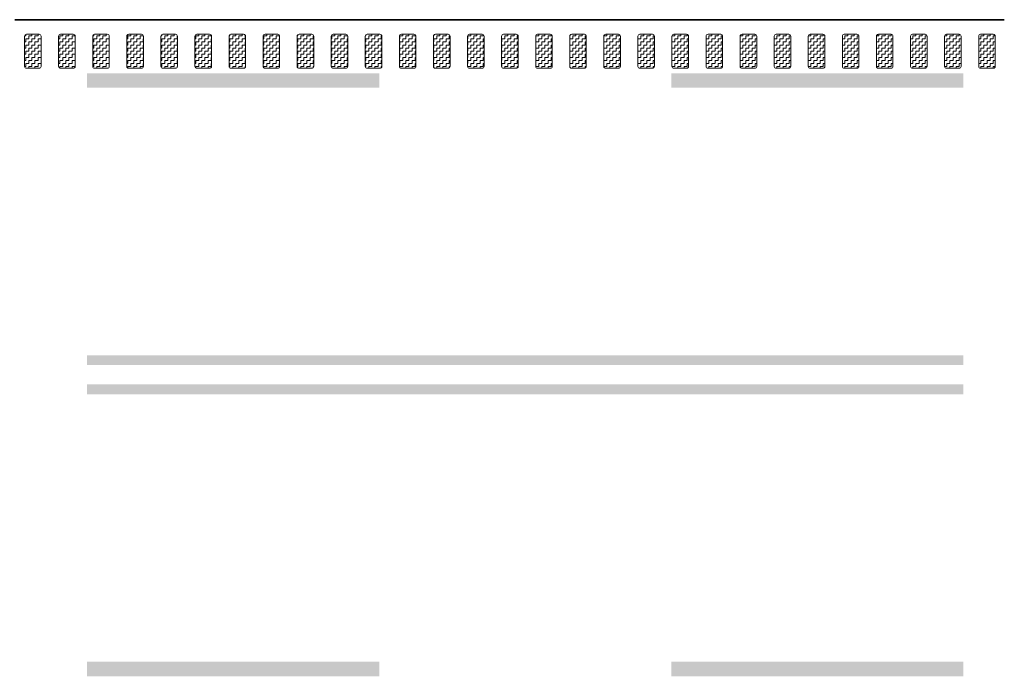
# Model space of a CAD drawing. Header units: metres. Extents: x -699 to 2316, y -1199 to 781.
# Tile 492 of 593: x 968.28 to 978.4, y -214.26 to -207.51. Entities that reach past the tile are written whole.
import ezdxf

# ---------------------------------------------------------------- set-up
doc = ezdxf.new("R2010")
doc.units = ezdxf.units.M
doc.linetypes.add('VW-3-3_STREEP', pattern=[6, 3, -3])
doc.linetypes.add('VW-9-3_STREEP', pattern=[12, 9, -3])
for name, color, linetype, lineweight in [('N-WA-VW-MARKERING_DYNAMISCH-G', 7, 'Continuous', 35), ('N-WE-VH-KANTVERHARDING-G', 210, 'Continuous', 35), ('N-WE-VW-MARKERING_LANGS_STREEP_33-G', 7, 'VW-3-3_STREEP', 13), ('N-WE-VW-MARKERING_LANGS_STREEP_93-G', 7, 'VW-9-3_STREEP', 13)]:
    doc.layers.add(name, color=color, linetype=linetype, lineweight=lineweight)
pattern_1 = [(180, (0, 0), (-0.03175, -0.03175), [0.03175, -0.03175]), (270, (-0.03175, 0), (0.03175, -0.03175), [0.03175, -0.03175])]

msp = doc.modelspace()

# ---------------------------------------------------------------- hatches: boundary and pattern name
at = {"layer": 'N-WA-VW-MARKERING_DYNAMISCH-G', "lineweight": 9}
h = msp.add_hatch(dxfattribs=at)
h.set_pattern_fill('ZIGZAG', color=8, scale=0.01, angle=180, style=0)
h.set_pattern_definition(pattern_1)
edge = h.paths.add_edge_path()
edge.add_line((968.3518, -207.6615), (968.4818, -207.6615))
edge.add_arc((968.4818, -207.6815), 0.02, 0, 90, ccw=False)
edge.add_line((968.5018, -207.6815), (968.5018, -207.9915))
edge.add_arc((968.4818, -207.9915), 0.02, 270, 360, ccw=False)
edge.add_line((968.4818, -208.0115), (968.3518, -208.0115))
edge.add_arc((968.3518, -207.9915), 0.02, 180, 270, ccw=False)
edge.add_line((968.3318, -207.9915), (968.3318, -207.6815))
edge.add_arc((968.3518, -207.6815), 0.02, 90, 180, ccw=False)
h = msp.add_hatch(dxfattribs=at)
h.set_pattern_fill('ZIGZAG', color=8, scale=0.01, angle=180, style=0)
h.set_pattern_definition(pattern_1)
edge = h.paths.add_edge_path()
edge.add_line((968.7018, -207.6615), (968.8318, -207.6615))
edge.add_arc((968.8318, -207.6815), 0.02, 0, 90, ccw=False)
edge.add_line((968.8518, -207.6815), (968.8518, -207.9915))
edge.add_arc((968.8318, -207.9915), 0.02, 270, 360, ccw=False)
edge.add_line((968.8318, -208.0115), (968.7018, -208.0115))
edge.add_arc((968.7018, -207.9915), 0.02, 180, 270, ccw=False)
edge.add_line((968.6818, -207.9915), (968.6818, -207.6815))
edge.add_arc((968.7018, -207.6815), 0.02, 90, 180, ccw=False)
h = msp.add_hatch(dxfattribs=at)
h.set_pattern_fill('ZIGZAG', color=8, scale=0.01, angle=180, style=0)
h.set_pattern_definition(pattern_1)
edge = h.paths.add_edge_path()
edge.add_line((969.0518, -207.6615), (969.1818, -207.6615))
edge.add_arc((969.1818, -207.6815), 0.02, 0, 90, ccw=False)
edge.add_line((969.2018, -207.6815), (969.2018, -207.9915))
edge.add_arc((969.1818, -207.9915), 0.02, 270, 360, ccw=False)
edge.add_line((969.1818, -208.0115), (969.0518, -208.0115))
edge.add_arc((969.0518, -207.9915), 0.02, 180, 270, ccw=False)
edge.add_line((969.0318, -207.9915), (969.0318, -207.6815))
edge.add_arc((969.0518, -207.6815), 0.02, 90, 180, ccw=False)
h = msp.add_hatch(dxfattribs=at)
h.set_pattern_fill('ZIGZAG', color=8, scale=0.01, angle=180, style=0)
h.set_pattern_definition(pattern_1)
edge = h.paths.add_edge_path()
edge.add_line((969.4018, -207.6615), (969.5318, -207.6615))
edge.add_arc((969.5318, -207.6815), 0.02, 0, 90, ccw=False)
edge.add_line((969.5518, -207.6815), (969.5518, -207.9915))
edge.add_arc((969.5318, -207.9915), 0.02, 270, 360, ccw=False)
edge.add_line((969.5318, -208.0115), (969.4018, -208.0115))
edge.add_arc((969.4018, -207.9915), 0.02, 180, 270, ccw=False)
edge.add_line((969.3818, -207.9915), (969.3818, -207.6815))
edge.add_arc((969.4018, -207.6815), 0.02, 90, 180, ccw=False)
h = msp.add_hatch(dxfattribs=at)
h.set_pattern_fill('ZIGZAG', color=8, scale=0.01, angle=180, style=0)
h.set_pattern_definition(pattern_1)
edge = h.paths.add_edge_path()
edge.add_line((969.7518, -207.6615), (969.8818, -207.6615))
edge.add_arc((969.8818, -207.6815), 0.02, 0, 90, ccw=False)
edge.add_line((969.9018, -207.6815), (969.9018, -207.9915))
edge.add_arc((969.8818, -207.9915), 0.02, 270, 360, ccw=False)
edge.add_line((969.8818, -208.0115), (969.7518, -208.0115))
edge.add_arc((969.7518, -207.9915), 0.02, 180, 270, ccw=False)
edge.add_line((969.7318, -207.9915), (969.7318, -207.6815))
edge.add_arc((969.7518, -207.6815), 0.02, 90, 180, ccw=False)
h = msp.add_hatch(dxfattribs=at)
h.set_pattern_fill('ZIGZAG', color=8, scale=0.01, angle=180, style=0)
h.set_pattern_definition(pattern_1)
edge = h.paths.add_edge_path()
edge.add_line((970.1018, -207.6615), (970.2318, -207.6615))
edge.add_arc((970.2318, -207.6815), 0.02, 0, 90, ccw=False)
edge.add_line((970.2518, -207.6815), (970.2518, -207.9915))
edge.add_arc((970.2318, -207.9915), 0.02, 270, 360, ccw=False)
edge.add_line((970.2318, -208.0115), (970.1018, -208.0115))
edge.add_arc((970.1018, -207.9915), 0.02, 180, 270, ccw=False)
edge.add_line((970.0818, -207.9915), (970.0818, -207.6815))
edge.add_arc((970.1018, -207.6815), 0.02, 90, 180, ccw=False)
h = msp.add_hatch(dxfattribs=at)
h.set_pattern_fill('ZIGZAG', color=8, scale=0.01, angle=180, style=0)
h.set_pattern_definition(pattern_1)
edge = h.paths.add_edge_path()
edge.add_line((970.4518, -207.6615), (970.5818, -207.6615))
edge.add_arc((970.5818, -207.6815), 0.02, 0, 90, ccw=False)
edge.add_line((970.6018, -207.6815), (970.6018, -207.9915))
edge.add_arc((970.5818, -207.9915), 0.02, 270, 360, ccw=False)
edge.add_line((970.5818, -208.0115), (970.4518, -208.0115))
edge.add_arc((970.4518, -207.9915), 0.02, 180, 270, ccw=False)
edge.add_line((970.4318, -207.9915), (970.4318, -207.6815))
edge.add_arc((970.4518, -207.6815), 0.02, 90, 180, ccw=False)
h = msp.add_hatch(dxfattribs=at)
h.set_pattern_fill('ZIGZAG', color=8, scale=0.01, angle=180, style=0)
h.set_pattern_definition(pattern_1)
edge = h.paths.add_edge_path()
edge.add_line((970.8018, -207.6615), (970.9318, -207.6615))
edge.add_arc((970.9318, -207.6815), 0.02, 0, 90, ccw=False)
edge.add_line((970.9518, -207.6815), (970.9518, -207.9915))
edge.add_arc((970.9318, -207.9915), 0.02, 270, 360, ccw=False)
edge.add_line((970.9318, -208.0115), (970.8018, -208.0115))
edge.add_arc((970.8018, -207.9915), 0.02, 180, 270, ccw=False)
edge.add_line((970.7818, -207.9915), (970.7818, -207.6815))
edge.add_arc((970.8018, -207.6815), 0.02, 90, 180, ccw=False)
h = msp.add_hatch(dxfattribs=at)
h.set_pattern_fill('ZIGZAG', color=8, scale=0.01, angle=180, style=0)
h.set_pattern_definition(pattern_1)
edge = h.paths.add_edge_path()
edge.add_line((971.1518, -207.6615), (971.2818, -207.6615))
edge.add_arc((971.2818, -207.6815), 0.02, 0, 90, ccw=False)
edge.add_line((971.3018, -207.6815), (971.3018, -207.9915))
edge.add_arc((971.2818, -207.9915), 0.02, 270, 360, ccw=False)
edge.add_line((971.2818, -208.0115), (971.1518, -208.0115))
edge.add_arc((971.1518, -207.9915), 0.02, 180, 270, ccw=False)
edge.add_line((971.1318, -207.9915), (971.1318, -207.6815))
edge.add_arc((971.1518, -207.6815), 0.02, 90, 180, ccw=False)
h = msp.add_hatch(dxfattribs=at)
h.set_pattern_fill('ZIGZAG', color=8, scale=0.01, angle=180, style=0)
h.set_pattern_definition(pattern_1)
edge = h.paths.add_edge_path()
edge.add_line((971.5018, -207.6615), (971.6318, -207.6615))
edge.add_arc((971.6318, -207.6815), 0.02, 0, 90, ccw=False)
edge.add_line((971.6518, -207.6815), (971.6518, -207.9915))
edge.add_arc((971.6318, -207.9915), 0.02, 270, 360, ccw=False)
edge.add_line((971.6318, -208.0115), (971.5018, -208.0115))
edge.add_arc((971.5018, -207.9915), 0.02, 180, 270, ccw=False)
edge.add_line((971.4818, -207.9915), (971.4818, -207.6815))
edge.add_arc((971.5018, -207.6815), 0.02, 90, 180, ccw=False)
h = msp.add_hatch(dxfattribs=at)
h.set_pattern_fill('ZIGZAG', color=8, scale=0.01, angle=180, style=0)
h.set_pattern_definition(pattern_1)
edge = h.paths.add_edge_path()
edge.add_line((971.8518, -207.6615), (971.9818, -207.6615))
edge.add_arc((971.9818, -207.6815), 0.02, 0, 90, ccw=False)
edge.add_line((972.0018, -207.6815), (972.0018, -207.9915))
edge.add_arc((971.9818, -207.9915), 0.02, 270, 360, ccw=False)
edge.add_line((971.9818, -208.0115), (971.8518, -208.0115))
edge.add_arc((971.8518, -207.9915), 0.02, 180, 270, ccw=False)
edge.add_line((971.8318, -207.9915), (971.8318, -207.6815))
edge.add_arc((971.8518, -207.6815), 0.02, 90, 180, ccw=False)
h = msp.add_hatch(dxfattribs=at)
h.set_pattern_fill('ZIGZAG', color=8, scale=0.01, angle=180, style=0)
h.set_pattern_definition(pattern_1)
edge = h.paths.add_edge_path()
edge.add_line((972.2018, -207.6615), (972.3318, -207.6615))
edge.add_arc((972.3318, -207.6815), 0.02, 0, 90, ccw=False)
edge.add_line((972.3518, -207.6815), (972.3518, -207.9915))
edge.add_arc((972.3318, -207.9915), 0.02, 270, 360, ccw=False)
edge.add_line((972.3318, -208.0115), (972.2018, -208.0115))
edge.add_arc((972.2018, -207.9915), 0.02, 180, 270, ccw=False)
edge.add_line((972.1818, -207.9915), (972.1818, -207.6815))
edge.add_arc((972.2018, -207.6815), 0.02, 90, 180, ccw=False)
h = msp.add_hatch(dxfattribs=at)
h.set_pattern_fill('ZIGZAG', color=8, scale=0.01, angle=180, style=0)
h.set_pattern_definition(pattern_1)
edge = h.paths.add_edge_path()
edge.add_line((972.5518, -207.6615), (972.6818, -207.6615))
edge.add_arc((972.6818, -207.6815), 0.02, 0, 90, ccw=False)
edge.add_line((972.7018, -207.6815), (972.7018, -207.9915))
edge.add_arc((972.6818, -207.9915), 0.02, 270, 360, ccw=False)
edge.add_line((972.6818, -208.0115), (972.5518, -208.0115))
edge.add_arc((972.5518, -207.9915), 0.02, 180, 270, ccw=False)
edge.add_line((972.5318, -207.9915), (972.5318, -207.6815))
edge.add_arc((972.5518, -207.6815), 0.02, 90, 180, ccw=False)
h = msp.add_hatch(dxfattribs=at)
h.set_pattern_fill('ZIGZAG', color=8, scale=0.01, angle=180, style=0)
h.set_pattern_definition(pattern_1)
edge = h.paths.add_edge_path()
edge.add_line((972.9018, -207.6615), (973.0318, -207.6615))
edge.add_arc((973.0318, -207.6815), 0.02, 0, 90, ccw=False)
edge.add_line((973.0518, -207.6815), (973.0518, -207.9915))
edge.add_arc((973.0318, -207.9915), 0.02, 270, 360, ccw=False)
edge.add_line((973.0318, -208.0115), (972.9018, -208.0115))
edge.add_arc((972.9018, -207.9915), 0.02, 180, 270, ccw=False)
edge.add_line((972.8818, -207.9915), (972.8818, -207.6815))
edge.add_arc((972.9018, -207.6815), 0.02, 90, 180, ccw=False)
h = msp.add_hatch(dxfattribs=at)
h.set_pattern_fill('ZIGZAG', color=8, scale=0.01, angle=180, style=0)
h.set_pattern_definition(pattern_1)
edge = h.paths.add_edge_path()
edge.add_line((973.2518, -207.6615), (973.3818, -207.6615))
edge.add_arc((973.3818, -207.6815), 0.02, 0, 90, ccw=False)
edge.add_line((973.4018, -207.6815), (973.4018, -207.9915))
edge.add_arc((973.3818, -207.9915), 0.02, 270, 360, ccw=False)
edge.add_line((973.3818, -208.0115), (973.2518, -208.0115))
edge.add_arc((973.2518, -207.9915), 0.02, 180, 270, ccw=False)
edge.add_line((973.2318, -207.9915), (973.2318, -207.6815))
edge.add_arc((973.2518, -207.6815), 0.02, 90, 180, ccw=False)
h = msp.add_hatch(dxfattribs=at)
h.set_pattern_fill('ZIGZAG', color=8, scale=0.01, angle=180, style=0)
h.set_pattern_definition(pattern_1)
edge = h.paths.add_edge_path()
edge.add_line((973.6018, -207.6615), (973.7318, -207.6615))
edge.add_arc((973.7318, -207.6815), 0.02, 0, 90, ccw=False)
edge.add_line((973.7518, -207.6815), (973.7518, -207.9915))
edge.add_arc((973.7318, -207.9915), 0.02, 270, 360, ccw=False)
edge.add_line((973.7318, -208.0115), (973.6018, -208.0115))
edge.add_arc((973.6018, -207.9915), 0.02, 180, 270, ccw=False)
edge.add_line((973.5818, -207.9915), (973.5818, -207.6815))
edge.add_arc((973.6018, -207.6815), 0.02, 90, 180, ccw=False)
h = msp.add_hatch(dxfattribs=at)
h.set_pattern_fill('ZIGZAG', color=8, scale=0.01, angle=180, style=0)
h.set_pattern_definition(pattern_1)
edge = h.paths.add_edge_path()
edge.add_line((973.9518, -207.6615), (974.0818, -207.6615))
edge.add_arc((974.0818, -207.6815), 0.02, 0, 90, ccw=False)
edge.add_line((974.1018, -207.6815), (974.1018, -207.9915))
edge.add_arc((974.0818, -207.9915), 0.02, 270, 360, ccw=False)
edge.add_line((974.0818, -208.0115), (973.9518, -208.0115))
edge.add_arc((973.9518, -207.9915), 0.02, 180, 270, ccw=False)
edge.add_line((973.9318, -207.9915), (973.9318, -207.6815))
edge.add_arc((973.9518, -207.6815), 0.02, 90, 180, ccw=False)
h = msp.add_hatch(dxfattribs=at)
h.set_pattern_fill('ZIGZAG', color=8, scale=0.01, angle=180, style=0)
h.set_pattern_definition(pattern_1)
edge = h.paths.add_edge_path()
edge.add_line((974.3018, -207.6615), (974.4318, -207.6615))
edge.add_arc((974.4318, -207.6815), 0.02, 0, 90, ccw=False)
edge.add_line((974.4518, -207.6815), (974.4518, -207.9915))
edge.add_arc((974.4318, -207.9915), 0.02, 270, 360, ccw=False)
edge.add_line((974.4318, -208.0115), (974.3018, -208.0115))
edge.add_arc((974.3018, -207.9915), 0.02, 180, 270, ccw=False)
edge.add_line((974.2818, -207.9915), (974.2818, -207.6815))
edge.add_arc((974.3018, -207.6815), 0.02, 90, 180, ccw=False)
h = msp.add_hatch(dxfattribs=at)
h.set_pattern_fill('ZIGZAG', color=8, scale=0.01, angle=180, style=0)
h.set_pattern_definition(pattern_1)
edge = h.paths.add_edge_path()
edge.add_line((974.6518, -207.6615), (974.7818, -207.6615))
edge.add_arc((974.7818, -207.6815), 0.02, 0, 90, ccw=False)
edge.add_line((974.8018, -207.6815), (974.8018, -207.9915))
edge.add_arc((974.7818, -207.9915), 0.02, 270, 360, ccw=False)
edge.add_line((974.7818, -208.0115), (974.6518, -208.0115))
edge.add_arc((974.6518, -207.9915), 0.02, 180, 270, ccw=False)
edge.add_line((974.6318, -207.9915), (974.6318, -207.6815))
edge.add_arc((974.6518, -207.6815), 0.02, 90, 180, ccw=False)
h = msp.add_hatch(dxfattribs=at)
h.set_pattern_fill('ZIGZAG', color=8, scale=0.01, angle=180, style=0)
h.set_pattern_definition(pattern_1)
edge = h.paths.add_edge_path()
edge.add_line((975.0018, -207.6615), (975.1318, -207.6615))
edge.add_arc((975.1318, -207.6815), 0.02, 0, 90, ccw=False)
edge.add_line((975.1518, -207.6815), (975.1518, -207.9915))
edge.add_arc((975.1318, -207.9915), 0.02, 270, 360, ccw=False)
edge.add_line((975.1318, -208.0115), (975.0018, -208.0115))
edge.add_arc((975.0018, -207.9915), 0.02, 180, 270, ccw=False)
edge.add_line((974.9818, -207.9915), (974.9818, -207.6815))
edge.add_arc((975.0018, -207.6815), 0.02, 90, 180, ccw=False)
h = msp.add_hatch(dxfattribs=at)
h.set_pattern_fill('ZIGZAG', color=8, scale=0.01, angle=180, style=0)
h.set_pattern_definition(pattern_1)
edge = h.paths.add_edge_path()
edge.add_line((975.3518, -207.6615), (975.4818, -207.6615))
edge.add_arc((975.4818, -207.6815), 0.02, 0, 90, ccw=False)
edge.add_line((975.5018, -207.6815), (975.5018, -207.9915))
edge.add_arc((975.4818, -207.9915), 0.02, 270, 360, ccw=False)
edge.add_line((975.4818, -208.0115), (975.3518, -208.0115))
edge.add_arc((975.3518, -207.9915), 0.02, 180, 270, ccw=False)
edge.add_line((975.3318, -207.9915), (975.3318, -207.6815))
edge.add_arc((975.3518, -207.6815), 0.02, 90, 180, ccw=False)
h = msp.add_hatch(dxfattribs=at)
h.set_pattern_fill('ZIGZAG', color=8, scale=0.01, angle=180, style=0)
h.set_pattern_definition(pattern_1)
edge = h.paths.add_edge_path()
edge.add_line((975.7018, -207.6615), (975.8318, -207.6615))
edge.add_arc((975.8318, -207.6815), 0.02, 0, 90, ccw=False)
edge.add_line((975.8518, -207.6815), (975.8518, -207.9915))
edge.add_arc((975.8318, -207.9915), 0.02, 270, 360, ccw=False)
edge.add_line((975.8318, -208.0115), (975.7018, -208.0115))
edge.add_arc((975.7018, -207.9915), 0.02, 180, 270, ccw=False)
edge.add_line((975.6818, -207.9915), (975.6818, -207.6815))
edge.add_arc((975.7018, -207.6815), 0.02, 90, 180, ccw=False)
h = msp.add_hatch(dxfattribs=at)
h.set_pattern_fill('ZIGZAG', color=8, scale=0.01, angle=180, style=0)
h.set_pattern_definition(pattern_1)
edge = h.paths.add_edge_path()
edge.add_line((976.0518, -207.6615), (976.1818, -207.6615))
edge.add_arc((976.1818, -207.6815), 0.02, 0, 90, ccw=False)
edge.add_line((976.2018, -207.6815), (976.2018, -207.9915))
edge.add_arc((976.1818, -207.9915), 0.02, 270, 360, ccw=False)
edge.add_line((976.1818, -208.0115), (976.0518, -208.0115))
edge.add_arc((976.0518, -207.9915), 0.02, 180, 270, ccw=False)
edge.add_line((976.0318, -207.9915), (976.0318, -207.6815))
edge.add_arc((976.0518, -207.6815), 0.02, 90, 180, ccw=False)
h = msp.add_hatch(dxfattribs=at)
h.set_pattern_fill('ZIGZAG', color=8, scale=0.01, angle=180, style=0)
h.set_pattern_definition(pattern_1)
edge = h.paths.add_edge_path()
edge.add_line((976.4018, -207.6615), (976.5318, -207.6615))
edge.add_arc((976.5318, -207.6815), 0.02, 0, 90, ccw=False)
edge.add_line((976.5518, -207.6815), (976.5518, -207.9915))
edge.add_arc((976.5318, -207.9915), 0.02, 270, 360, ccw=False)
edge.add_line((976.5318, -208.0115), (976.4018, -208.0115))
edge.add_arc((976.4018, -207.9915), 0.02, 180, 270, ccw=False)
edge.add_line((976.3818, -207.9915), (976.3818, -207.6815))
edge.add_arc((976.4018, -207.6815), 0.02, 90, 180, ccw=False)
h = msp.add_hatch(dxfattribs=at)
h.set_pattern_fill('ZIGZAG', color=8, scale=0.01, angle=180, style=0)
h.set_pattern_definition(pattern_1)
edge = h.paths.add_edge_path()
edge.add_line((976.7518, -207.6615), (976.8818, -207.6615))
edge.add_arc((976.8818, -207.6815), 0.02, 0, 90, ccw=False)
edge.add_line((976.9018, -207.6815), (976.9018, -207.9915))
edge.add_arc((976.8818, -207.9915), 0.02, 270, 360, ccw=False)
edge.add_line((976.8818, -208.0115), (976.7518, -208.0115))
edge.add_arc((976.7518, -207.9915), 0.02, 180, 270, ccw=False)
edge.add_line((976.7318, -207.9915), (976.7318, -207.6815))
edge.add_arc((976.7518, -207.6815), 0.02, 90, 180, ccw=False)
h = msp.add_hatch(dxfattribs=at)
h.set_pattern_fill('ZIGZAG', color=8, scale=0.01, angle=180, style=0)
h.set_pattern_definition(pattern_1)
edge = h.paths.add_edge_path()
edge.add_line((977.1018, -207.6615), (977.2318, -207.6615))
edge.add_arc((977.2318, -207.6815), 0.02, 0, 90, ccw=False)
edge.add_line((977.2518, -207.6815), (977.2518, -207.9915))
edge.add_arc((977.2318, -207.9915), 0.02, 270, 360, ccw=False)
edge.add_line((977.2318, -208.0115), (977.1018, -208.0115))
edge.add_arc((977.1018, -207.9915), 0.02, 180, 270, ccw=False)
edge.add_line((977.0818, -207.9915), (977.0818, -207.6815))
edge.add_arc((977.1018, -207.6815), 0.02, 90, 180, ccw=False)
h = msp.add_hatch(dxfattribs=at)
h.set_pattern_fill('ZIGZAG', color=8, scale=0.01, angle=180, style=0)
h.set_pattern_definition(pattern_1)
edge = h.paths.add_edge_path()
edge.add_line((977.4518, -207.6615), (977.5818, -207.6615))
edge.add_arc((977.5818, -207.6815), 0.02, 0, 90, ccw=False)
edge.add_line((977.6018, -207.6815), (977.6018, -207.9915))
edge.add_arc((977.5818, -207.9915), 0.02, 270, 360, ccw=False)
edge.add_line((977.5818, -208.0115), (977.4518, -208.0115))
edge.add_arc((977.4518, -207.9915), 0.02, 180, 270, ccw=False)
edge.add_line((977.4318, -207.9915), (977.4318, -207.6815))
edge.add_arc((977.4518, -207.6815), 0.02, 90, 180, ccw=False)
h = msp.add_hatch(dxfattribs=at)
h.set_pattern_fill('ZIGZAG', color=8, scale=0.01, angle=180, style=0)
h.set_pattern_definition(pattern_1)
edge = h.paths.add_edge_path()
edge.add_line((977.8018, -207.6615), (977.9318, -207.6615))
edge.add_arc((977.9318, -207.6815), 0.02, 0, 90, ccw=False)
edge.add_line((977.9518, -207.6815), (977.9518, -207.9915))
edge.add_arc((977.9318, -207.9915), 0.02, 270, 360, ccw=False)
edge.add_line((977.9318, -208.0115), (977.8018, -208.0115))
edge.add_arc((977.8018, -207.9915), 0.02, 180, 270, ccw=False)
edge.add_line((977.7818, -207.9915), (977.7818, -207.6815))
edge.add_arc((977.8018, -207.6815), 0.02, 90, 180, ccw=False)
h = msp.add_hatch(dxfattribs=at)
h.set_pattern_fill('ZIGZAG', color=8, scale=0.01, angle=180, style=0)
h.set_pattern_definition(pattern_1)
edge = h.paths.add_edge_path()
edge.add_line((978.1518, -207.6615), (978.2818, -207.6615))
edge.add_arc((978.2818, -207.6815), 0.02, 0, 90, ccw=False)
edge.add_line((978.3018, -207.6815), (978.3018, -207.9915))
edge.add_arc((978.2818, -207.9915), 0.02, 270, 360, ccw=False)
edge.add_line((978.2818, -208.0115), (978.1518, -208.0115))
edge.add_arc((978.1518, -207.9915), 0.02, 180, 270, ccw=False)
edge.add_line((978.1318, -207.9915), (978.1318, -207.6815))
edge.add_arc((978.1518, -207.6815), 0.02, 90, 180, ccw=False)

# ---------------------------------------------------------------- linework, layer by layer
at = {"layer": 'N-WA-VW-MARKERING_DYNAMISCH-G', "color": 8, "lineweight": 9}
for points in [[(968.3518, -207.6615), (968.4818, -207.6615, -0.4142136), (968.5018, -207.6815), (968.5018, -207.9915, -0.4142136), (968.4818, -208.0115), (968.3518, -208.0115, -0.4142136), (968.3318, -207.9915), (968.3318, -207.6815, -0.4142136)], [(968.7018, -207.6615), (968.8318, -207.6615, -0.4142136), (968.8518, -207.6815), (968.8518, -207.9915, -0.4142136), (968.8318, -208.0115), (968.7018, -208.0115, -0.4142136), (968.6818, -207.9915), (968.6818, -207.6815, -0.4142136)], [(969.0518, -207.6615), (969.1818, -207.6615, -0.4142136), (969.2018, -207.6815), (969.2018, -207.9915, -0.4142136), (969.1818, -208.0115), (969.0518, -208.0115, -0.4142136), (969.0318, -207.9915), (969.0318, -207.6815, -0.4142136)], [(969.4018, -207.6615), (969.5318, -207.6615, -0.4142136), (969.5518, -207.6815), (969.5518, -207.9915, -0.4142136), (969.5318, -208.0115), (969.4018, -208.0115, -0.4142136), (969.3818, -207.9915), (969.3818, -207.6815, -0.4142136)], [(969.7518, -207.6615), (969.8818, -207.6615, -0.4142136), (969.9018, -207.6815), (969.9018, -207.9915, -0.4142136), (969.8818, -208.0115), (969.7518, -208.0115, -0.4142136), (969.7318, -207.9915), (969.7318, -207.6815, -0.4142136)], [(970.1018, -207.6615), (970.2318, -207.6615, -0.4142136), (970.2518, -207.6815), (970.2518, -207.9915, -0.4142136), (970.2318, -208.0115), (970.1018, -208.0115, -0.4142136), (970.0818, -207.9915), (970.0818, -207.6815, -0.4142136)], [(970.4518, -207.6615), (970.5818, -207.6615, -0.4142136), (970.6018, -207.6815), (970.6018, -207.9915, -0.4142136), (970.5818, -208.0115), (970.4518, -208.0115, -0.4142136), (970.4318, -207.9915), (970.4318, -207.6815, -0.4142136)], [(970.8018, -207.6615), (970.9318, -207.6615, -0.4142136), (970.9518, -207.6815), (970.9518, -207.9915, -0.4142136), (970.9318, -208.0115), (970.8018, -208.0115, -0.4142136), (970.7818, -207.9915), (970.7818, -207.6815, -0.4142136)], [(971.1518, -207.6615), (971.2818, -207.6615, -0.4142136), (971.3018, -207.6815), (971.3018, -207.9915, -0.4142136), (971.2818, -208.0115), (971.1518, -208.0115, -0.4142136), (971.1318, -207.9915), (971.1318, -207.6815, -0.4142136)], [(971.5018, -207.6615), (971.6318, -207.6615, -0.4142136), (971.6518, -207.6815), (971.6518, -207.9915, -0.4142136), (971.6318, -208.0115), (971.5018, -208.0115, -0.4142136), (971.4818, -207.9915), (971.4818, -207.6815, -0.4142136)], [(971.8518, -207.6615), (971.9818, -207.6615, -0.4142136), (972.0018, -207.6815), (972.0018, -207.9915, -0.4142136), (971.9818, -208.0115), (971.8518, -208.0115, -0.4142136), (971.8318, -207.9915), (971.8318, -207.6815, -0.4142136)], [(972.2018, -207.6615), (972.3318, -207.6615, -0.4142136), (972.3518, -207.6815), (972.3518, -207.9915, -0.4142136), (972.3318, -208.0115), (972.2018, -208.0115, -0.4142136), (972.1818, -207.9915), (972.1818, -207.6815, -0.4142136)], [(972.5518, -207.6615), (972.6818, -207.6615, -0.4142136), (972.7018, -207.6815), (972.7018, -207.9915, -0.4142136), (972.6818, -208.0115), (972.5518, -208.0115, -0.4142136), (972.5318, -207.9915), (972.5318, -207.6815, -0.4142136)], [(972.9018, -207.6615), (973.0318, -207.6615, -0.4142136), (973.0518, -207.6815), (973.0518, -207.9915, -0.4142136), (973.0318, -208.0115), (972.9018, -208.0115, -0.4142136), (972.8818, -207.9915), (972.8818, -207.6815, -0.4142136)], [(973.2518, -207.6615), (973.3818, -207.6615, -0.4142136), (973.4018, -207.6815), (973.4018, -207.9915, -0.4142136), (973.3818, -208.0115), (973.2518, -208.0115, -0.4142136), (973.2318, -207.9915), (973.2318, -207.6815, -0.4142136)], [(973.6018, -207.6615), (973.7318, -207.6615, -0.4142136), (973.7518, -207.6815), (973.7518, -207.9915, -0.4142136), (973.7318, -208.0115), (973.6018, -208.0115, -0.4142136), (973.5818, -207.9915), (973.5818, -207.6815, -0.4142136)], [(973.9518, -207.6615), (974.0818, -207.6615, -0.4142136), (974.1018, -207.6815), (974.1018, -207.9915, -0.4142136), (974.0818, -208.0115), (973.9518, -208.0115, -0.4142136), (973.9318, -207.9915), (973.9318, -207.6815, -0.4142136)], [(974.3018, -207.6615), (974.4318, -207.6615, -0.4142136), (974.4518, -207.6815), (974.4518, -207.9915, -0.4142136), (974.4318, -208.0115), (974.3018, -208.0115, -0.4142136), (974.2818, -207.9915), (974.2818, -207.6815, -0.4142136)], [(974.6518, -207.6615), (974.7818, -207.6615, -0.4142136), (974.8018, -207.6815), (974.8018, -207.9915, -0.4142136), (974.7818, -208.0115), (974.6518, -208.0115, -0.4142136), (974.6318, -207.9915), (974.6318, -207.6815, -0.4142136)], [(975.0018, -207.6615), (975.1318, -207.6615, -0.4142136), (975.1518, -207.6815), (975.1518, -207.9915, -0.4142136), (975.1318, -208.0115), (975.0018, -208.0115, -0.4142136), (974.9818, -207.9915), (974.9818, -207.6815, -0.4142136)], [(975.3518, -207.6615), (975.4818, -207.6615, -0.4142136), (975.5018, -207.6815), (975.5018, -207.9915, -0.4142136), (975.4818, -208.0115), (975.3518, -208.0115, -0.4142136), (975.3318, -207.9915), (975.3318, -207.6815, -0.4142136)], [(975.7018, -207.6615), (975.8318, -207.6615, -0.4142136), (975.8518, -207.6815), (975.8518, -207.9915, -0.4142136), (975.8318, -208.0115), (975.7018, -208.0115, -0.4142136), (975.6818, -207.9915), (975.6818, -207.6815, -0.4142136)], [(976.0518, -207.6615), (976.1818, -207.6615, -0.4142136), (976.2018, -207.6815), (976.2018, -207.9915, -0.4142136), (976.1818, -208.0115), (976.0518, -208.0115, -0.4142136), (976.0318, -207.9915), (976.0318, -207.6815, -0.4142136)], [(976.4018, -207.6615), (976.5318, -207.6615, -0.4142136), (976.5518, -207.6815), (976.5518, -207.9915, -0.4142136), (976.5318, -208.0115), (976.4018, -208.0115, -0.4142136), (976.3818, -207.9915), (976.3818, -207.6815, -0.4142136)], [(976.7518, -207.6615), (976.8818, -207.6615, -0.4142136), (976.9018, -207.6815), (976.9018, -207.9915, -0.4142136), (976.8818, -208.0115), (976.7518, -208.0115, -0.4142136), (976.7318, -207.9915), (976.7318, -207.6815, -0.4142136)], [(977.1018, -207.6615), (977.2318, -207.6615, -0.4142136), (977.2518, -207.6815), (977.2518, -207.9915, -0.4142136), (977.2318, -208.0115), (977.1018, -208.0115, -0.4142136), (977.0818, -207.9915), (977.0818, -207.6815, -0.4142136)], [(977.4518, -207.6615), (977.5818, -207.6615, -0.4142136), (977.6018, -207.6815), (977.6018, -207.9915, -0.4142136), (977.5818, -208.0115), (977.4518, -208.0115, -0.4142136), (977.4318, -207.9915), (977.4318, -207.6815, -0.4142136)], [(977.8018, -207.6615), (977.9318, -207.6615, -0.4142136), (977.9518, -207.6815), (977.9518, -207.9915, -0.4142136), (977.9318, -208.0115), (977.8018, -208.0115, -0.4142136), (977.7818, -207.9915), (977.7818, -207.6815, -0.4142136)], [(978.1518, -207.6615), (978.2818, -207.6615, -0.4142136), (978.3018, -207.6815), (978.3018, -207.9915, -0.4142136), (978.2818, -208.0115), (978.1518, -208.0115, -0.4142136), (978.1318, -207.9915), (978.1318, -207.6815, -0.4142136)]]:
    msp.add_lwpolyline(points, format="xyb", close=True, dxfattribs=at)
at = {"layer": 'N-WE-VH-KANTVERHARDING-G'}
msp.add_line((968.2318, -207.5115), (978.3951, -207.5115), dxfattribs=at)
at = {"layer": 'N-WE-VW-MARKERING_LANGS_STREEP_33-G', "color": 253, "linetype": 'Continuous'}
for points in [[(968.9747, -208.0615), (971.9747, -208.0615), (968.9747, -208.2115), (971.9747, -208.2115)], [(974.9747, -208.0615), (977.9747, -208.0615), (974.9747, -208.2115), (977.9747, -208.2115)], [(968.9747, -214.2615), (971.9747, -214.2615), (968.9747, -214.1115), (971.9747, -214.1115)], [(974.9747, -214.2615), (977.9747, -214.2615), (974.9747, -214.1115), (977.9747, -214.1115)]]:
    msp.add_solid(points, dxfattribs=at)
at = {"layer": 'N-WE-VW-MARKERING_LANGS_STREEP_93-G', "color": 253, "linetype": 'Continuous'}
for points in [[(968.9747, -210.9615), (977.9747, -210.9615), (968.9747, -211.0615), (977.9747, -211.0615)], [(968.9747, -211.3615), (977.9747, -211.3615), (968.9747, -211.2615), (977.9747, -211.2615)]]:
    msp.add_solid(points, dxfattribs=at)

doc.saveas('drawing.dxf')
